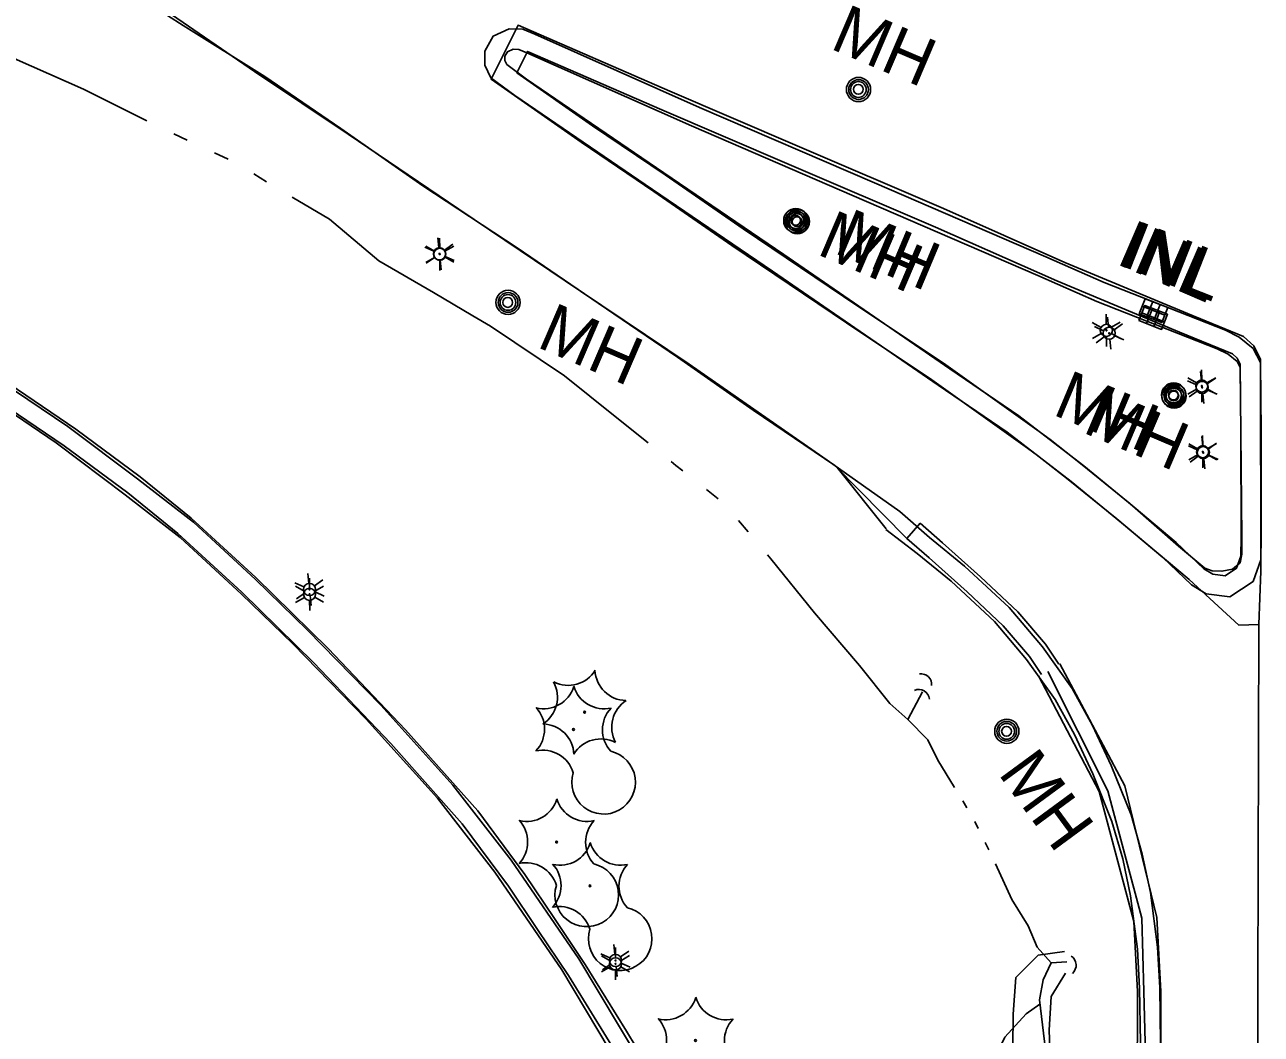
# Model space of a CAD drawing. Extents: x 588843 to 2552415, y 180129 to 269402.
# Drawn here: x 593696.8 to 593849.8, y 185434.7 to 185559.6 of the extents above; entities that cross this region are included whole.
import ezdxf

# ---------------------------------------------------------------- set-up
doc = ezdxf.new("R2010")
doc.units = 0
for name, color, linetype in [('Default', 7, 'Continuous'), ('E_DRN', 7, 'Continuous'), ('E_DRN_RipRap', 7, 'Continuous'), ('E_DRN_Text', 7, 'Continuous'), ('E_DWY', 7, 'Continuous'), ('E_LAND_Vegetation', 7, 'Continuous'), ('E_LTG', 7, 'Continuous'), ('E_RDWY', 7, 'Continuous'), ('E_RDWY_AsphConc', 7, 'Continuous'), ('E_RDWY_C_and_G', 7, 'Continuous'), ('E_RDWY_Gravel', 7, 'Continuous'), ('E_UTL_MH', 7, 'Continuous'), ('E_UTL_MH_Text', 7, 'Continuous'), ('E_WTR_P', 7, 'Continuous')]:
    doc.layers.add(name, color=color, linetype=linetype)

# ---------------------------------------------------------------- blocks, each defined once
blk = doc.blocks.new('LPOL')
at = {"layer": 'Default'}
for p, q in [((-0.75, 1.3), (-2, 3.46)), ((0.75, 1.3), (2, 3.46)), ((-4, 0), (-1.5, 0)), ((1.5, 0), (4, 0)), ((-2, -3.46), (-0.75, -1.3)), ((2, -3.46), (0.75, -1.3))]:
    blk.add_line(p, q, dxfattribs=at)
for radius in [1.5, 1.5, 1.5, 0.125]:
    blk.add_circle((0, 0), radius, dxfattribs=at)
blk = doc.blocks.new('MHO')
at = {"layer": 'Default'}
for centre, radius in [((0.08, -0.12), 3), ((0.08, -0.12), 2.43), ((0.07, -0.15), 1.94), ((0.02, -0.16), 1.21)]:
    blk.add_circle(centre, radius, dxfattribs=at)
blk = doc.blocks.new('INLO')
at = {"layer": 'E_DRN'}
for p, q in [((2, -4), (2, 0)), ((4, -4), (4, 0)), ((6, -2), (0, -2))]:
    blk.add_line(p, q, dxfattribs=at)
blk.add_lwpolyline([(0, -4), (6, -4), (6, 0), (0, 0), (0, -4)], close=True, dxfattribs=at)
blk = doc.blocks.new('INLT_25')
at = {"layer": 'E_DRN_Text'}
blk.add_text('INL', height=12, dxfattribs=at).set_placement((-11.03, -6))
blk = doc.blocks.new('MHT')
at = {"layer": 'E_UTL_MH_Text'}
blk.add_text('MH', height=12, dxfattribs=at).set_placement((-9.81, -6))
blk = doc.blocks.new('CTRE')
at = {"layer": 'Default'}
blk.add_circle((0, 0), 0.223, dxfattribs=at)
for centre, start, end in [((-11.97, 8.96), 280.2067, 5.9716), ((1.81, 14.92), 220.2113, 305.9762), ((13.83, 5.89), 160.2113, 245.9762), ((-13.83, -5.9), 340.2113, 65.9762), ((12.03, -9.04), 185.9272, 100.2511), ((-1.81, -14.93), 40.2113, 125.9762)]:
    blk.add_arc(centre, 7.87, start, end, dxfattribs=at)
blk = doc.blocks.new('CULV2')
at = {"layer": 'E_DRN'}
blk.add_arc((19.7, 14.8), 24.6, 216.8699, 323.1301, dxfattribs=at)
blk = doc.blocks.new('CULV2_4')
at = {"layer": 'E_DRN'}
blk.add_arc((64.6, 48.4), 80.7, 216.8699, 323.1301, dxfattribs=at)
blk = doc.blocks.new('INLO_3')
at = {"layer": 'E_DRN'}
for p, q in [((6.6, -13.1), (6.6, 0)), ((13.1, -13.1), (13.1, 0)), ((19.7, -6.6), (0, -6.6))]:
    blk.add_line(p, q, dxfattribs=at)
blk.add_lwpolyline([(0, -13.1), (19.7, -13.1), (19.7, 0), (0, 0)], close=True, dxfattribs=at)
blk = doc.blocks.new('INLT_46_2')
at = {"layer": 'E_DRN_Text'}
blk.add_text('INL', height=39.37, dxfattribs=at).set_placement((-36.2, -19.7))
blk = doc.blocks.new('MHO_3')
at = {"layer": 'E_UTL_MH'}
for centre, radius in [((0.3, -0.4), 9.84), ((0.3, -0.4), 7.98), ((0.2, -0.5), 6.35), ((0.1, -0.5), 3.97)]:
    blk.add_circle(centre, radius, dxfattribs=at)
blk = doc.blocks.new('MHT_3')
at = {"layer": 'E_UTL_MH_Text'}
blk.add_text('MH', height=39.37, dxfattribs=at).set_placement((-32.2, -19.7))
blk = doc.blocks.new('LPOL_4')
at = {"layer": 'E_LTG'}
for p, q in [((-2.5, 4.3), (-6.6, 11.4)), ((2.5, 4.3), (6.6, 11.4)), ((-13.1, 0), (-4.9, 0)), ((4.9, 0), (13.1, 0)), ((-6.6, -11.4), (-2.5, -4.3)), ((6.6, -11.4), (2.5, -4.3))]:
    blk.add_line(p, q, dxfattribs=at)
for radius in [4.92, 4.92, 4.92, 0.41]:
    blk.add_circle((0, 0), radius, dxfattribs=at)
blk = doc.blocks.new('CTRE_4')
at = {"layer": 'E_LAND_Vegetation'}
blk.add_circle((0, 0), 0.733, dxfattribs=at)
for centre, start, end in [((-39.3, 29.4), 280.2067, 5.9716), ((5.9, 49), 220.2113, 305.9762), ((45.4, 19.3), 160.2113, 245.9762), ((-45.4, -19.3), 340.2113, 65.9762), ((39.5, -29.6), 100.2511, 185.9272), ((-5.9, -49), 40.2113, 125.9762)]:
    blk.add_arc(centre, 25.8, start, end, dxfattribs=at)

msp = doc.modelspace()

# ---------------------------------------------------------------- linework, layer by layer
at = {"layer": 'E_DRN_RipRap'}
for points in [[(593810.07, 185425.52), (593809.33, 185428.74), (593810.53, 185430.66), (593814.48, 185431.66), (593816.3, 185432.01), (593819.05, 185433.09), (593819.11, 185437.18), (593819.4, 185441.71), (593822.2, 185444.49), (593825.46, 185444.95)], [(593810.07, 185425.52), (593811.24, 185421.21), (593814.68, 185422.47), (593817.29, 185423.81), (593820.4, 185424.46), (593822.45, 185425.42), (593822.41, 185428.28), (593823.69, 185430.63), (593823.53, 185435.2), (593823.8, 185439.37), (593825.56, 185442.27)]]:
    msp.add_lwpolyline(points, dxfattribs=at)
at = {"layer": 'E_DWY'}
for points in [[(593780.96, 185417.08), (593776.04, 185427.16), (593771.25, 185435.1), (593766.16, 185443.32), (593762.33, 185449.04), (593758.69, 185454.46), (593752.87, 185462.33), (593743.93, 185472.37), (593734.35, 185482.42), (593725.38, 185491.19), (593717.41, 185498.54), (593711.09, 185503.67), (593703.12, 185509.55), (593692.76, 185516.55), (593680.51, 185524.43), (593663.74, 185534.21), (593649.9, 185541.92), (593639.65, 185547.08), (593629.09, 185552.01), (593620.26, 185555.6), (593612.76, 185558.3), (593599, 185563.16), (593585.05, 185568.18), (593571.3, 185573.05)], [(593778.71, 185415.98), (593773.84, 185425.96), (593769.11, 185433.8), (593764.06, 185441.97), (593760.26, 185447.65), (593756.65, 185453.02), (593750.93, 185460.75), (593742.09, 185470.68), (593732.57, 185480.67), (593723.66, 185489.38), (593715.77, 185496.65), (593709.56, 185501.69), (593701.67, 185507.5), (593691.39, 185514.46), (593679.21, 185522.29), (593662.5, 185532.04), (593648.73, 185539.71), (593638.56, 185544.83), (593628.09, 185549.71), (593619.36, 185553.26), (593611.92, 185555.94), (593598.16, 185560.81), (593584.21, 185565.83), (593570.46, 185570.69)], [(593693.91, 185515.46), (593702.15, 185509.9), (593710.77, 185503.41), (593717.67, 185498.06), (593725.36, 185490.97), (593731.78, 185484.71), (593740.87, 185475.4), (593749.79, 185465.51), (593757, 185456.25), (593765.37, 185444.04), (593772.78, 185431.62), (593777.34, 185424.31), (593780.1, 185419.13), (593781.51, 185415.53)], [(593692.53, 185513.38), (593700.69, 185507.86), (593709.25, 185501.42), (593716.05, 185496.15), (593723.64, 185489.15), (593730.01, 185482.94), (593739.05, 185473.69), (593747.87, 185463.9), (593754.98, 185454.77), (593763.26, 185442.69), (593770.65, 185430.31), (593775.18, 185423.06), (593777.82, 185418.09), (593779.18, 185414.62)]]:
    msp.add_lwpolyline(points, dxfattribs=at)
at = {"layer": 'E_RDWY'}
for points in [[(593805.06, 185499.36), (593796.08, 185505.71), (593778.99, 185517.59), (593765.58, 185526.62), (593750.52, 185536.77), (593736.83, 185546.06), (593725.23, 185553.81), (593714.32, 185561.29), (593702.05, 185569.53), (593690.43, 185577.12), (593681.49, 185583.28), (593656.92, 185594.04), (593626.9, 185606.88), (593604.28, 185616.72), (593578.06, 185627.87), (593554.17, 185638.2), (593528.97, 185649.12), (593509.99, 185657.21), (593506.4, 185658.17), (593479.1, 185664.49), (593455.91, 185669.88), (593438.41, 185673.77)], [(593805.94, 185496.05), (593797.03, 185505.05), (593786.93, 185511.9), (593777.58, 185518.45), (593767.74, 185525.16), (593757.74, 185531.98), (593746.04, 185539.64), (593735.92, 185546.77), (593726.52, 185553.17), (593716.39, 185559.48), (593706.73, 185565.73), (593698.01, 185571.94), (593688.62, 185578.29)]]:
    msp.add_lwpolyline(points, dxfattribs=at)
at = {"layer": 'E_RDWY_AsphConc'}
msp.add_lwpolyline([(593849.48, 185485.4), (593849.34, 185440.62), (593849.28, 185400.8)], dxfattribs=at)
at = {"layer": 'E_RDWY_C_and_G'}
msp.add_line((593807.59, 185497.93), (593805.94, 185496.05), dxfattribs=at)
for points in [[(593840.87, 185490.98), (593831.91, 185498.45), (593825.88, 185503.34), (593822.11, 185506.29), (593820.85, 185507.22), (593809.04, 185515.67), (593798.47, 185522.71), (593784.28, 185532.29), (593774.63, 185538.95), (593765.63, 185545.04), (593754.5, 185552.84), (593757.85, 185559.52), (593776.61, 185551.35), (593792.06, 185544.72), (593810.49, 185536.84), (593825.47, 185530.18), (593840.64, 185523.88), (593847.6, 185521.02), (593848.86, 185519.88), (593849.67, 185518.16), (593849.71, 185491.99)], [(593836.91, 185426.06), (593837.33, 185433.61), (593837.23, 185440.48), (593836.96, 185445.47), (593836.09, 185452.23), (593835.07, 185457), (593833.67, 185461.86), (593831.22, 185467.94), (593828.9, 185472.91), (593826.41, 185477.46), (593822.71, 185482.61), (593818.59, 185487.51), (593813.05, 185492.63), (593808.75, 185496.15), (593805.06, 185499.36)], [(593834.48, 185426.2), (593834.83, 185433.65), (593834.73, 185440.39), (593834.47, 185445.24), (593833.62, 185451.81), (593832.65, 185456.39), (593831.3, 185461.04), (593828.93, 185466.94), (593826.67, 185471.78), (593824.29, 185476.13), (593820.74, 185481.08), (593816.77, 185485.78), (593811.41, 185490.74), (593807.2, 185494.19), (593803.33, 185497.15)], [(593824.76, 185480.47), (593823.09, 185482.94), (593819.67, 185486.95), (593815.07, 185491.28), (593810.34, 185495.51), (593807.59, 185497.93)], [(593822.59, 185479.21), (593821.1, 185481.43), (593817.86, 185485.22), (593813.38, 185489.44), (593808.68, 185493.64), (593805.94, 185496.05)], [(593849.71, 185491.99), (593849.48, 185485.4), (593847.02, 185485.33), (593840.87, 185490.98)], [(593824.87, 185480.54), (593832.89, 185465.43), (593836.87, 185449.16), (593837.34, 185440.01), (593837.35, 185427.33), (593835.58, 185427.38), (593834.42, 185427.43)], [(593822.22, 185479.05), (593829.72, 185464.73), (593834.01, 185448.67), (593834.49, 185440), (593834.42, 185427.43)], [(593823.38, 185479.56), (593830.82, 185464.83), (593834.99, 185449.07), (593835.26, 185440.01), (593835.58, 185427.38)]]:
    msp.add_lwpolyline(points, dxfattribs=at)
for points in [[(593823.13, 185530.86), (593801.95, 185540.01), (593780.3, 185549.35), (593759.93, 185558.41), (593758.45, 185559.02), (593756.74, 185559.07), (593754.76, 185558.19), (593753.72, 185556.33), (593753.71, 185554.58), (593754.49, 185553.02), (593757.44, 185550.83), (593774.46, 185539.2), (593789.31, 185529.1), (593809.83, 185514.98), (593818.33, 185509.18), (593826.27, 185503.07), (593832.48, 185497.96), (593837.6, 185493.68), (593841.16, 185490.31), (593842.96, 185489.2), (593845.89, 185488.81), (593848.8, 185490.73), (593849.74, 185493.38), (593849.78, 185496.19), (593849.77, 185509.19), (593849.67, 185517.79), (593848.78, 185519.53), (593847.06, 185520.94), (593845.34, 185521.79), (593830.36, 185527.7)], [(593822.14, 185528.57), (593800.96, 185537.71), (593779.3, 185547.06), (593758.94, 185556.11), (593757.92, 185556.53), (593757.23, 185556.56), (593756.53, 185556.25), (593756.22, 185555.68), (593756.21, 185555.16), (593756.46, 185554.67), (593758.89, 185552.86), (593775.87, 185541.27), (593790.72, 185531.16), (593811.24, 185517.04), (593819.79, 185511.2), (593827.83, 185505.02), (593834.08, 185499.89), (593839.26, 185495.55), (593842.69, 185492.3), (593843.81, 185491.61), (593845.3, 185491.41), (593846.72, 185492.35), (593847.25, 185493.83), (593847.28, 185496.21), (593847.27, 185509.17), (593847.18, 185517.18), (593846.8, 185517.92), (593845.7, 185518.82), (593844.33, 185519.5), (593829.44, 185525.37)], [(593822.3, 185509.25), (593810.46, 185517.73), (593799.86, 185524.79), (593785.69, 185534.35), (593776.04, 185541.01), (593767.04, 185547.1), (593757.7, 185553.65), (593759.02, 185556.28), (593775.62, 185549.05), (593791.07, 185542.43), (593809.49, 185534.55), (593824.48, 185527.89), (593839.68, 185521.57), (593846.24, 185518.88), (593846.81, 185518.36), (593847.18, 185517.59), (593847.38, 185496.2), (593847.38, 185494.1), (593847.18, 185493.04), (593846.23, 185492.24), (593844.91, 185491.99), (593843.69, 185492.02), (593842.81, 185492.36), (593839.55, 185495.07), (593833.52, 185500.36), (593827.44, 185505.3), (593823.65, 185508.26), (593822.3, 185509.25)]]:
    msp.add_lwpolyline(points, close=True, dxfattribs=at)
at = {"layer": 'E_RDWY_Gravel'}
msp.add_lwpolyline([(593803.39, 185497.23), (593797.33, 185504.83)], dxfattribs=at)
at = {"layer": 'E_WTR_P'}
for points in [[(593711.91, 185547.68), (593704.08, 185551.61), (593697.65, 185554.48), (593692.94, 185556.53), (593687.54, 185558.84)], [(593716.92, 185545.31), (593715.24, 185546.08)], [(593721.96, 185542.97), (593720.28, 185543.75)], [(593726.73, 185540.16), (593725.16, 185541.14)], [(593752.24, 185523.58), (593747.38, 185526.46), (593740.61, 185530.4), (593734.5, 185535.53), (593729.89, 185538.24)], [(593773.92, 185507.86), (593769.84, 185511.14), (593763.59, 185516.15), (593754.44, 185522.28), (593752.24, 185523.58)], [(593778.24, 185504.39), (593777.37, 185505.08), (593776.8, 185505.54)], [(593782.6, 185500.95), (593781.15, 185502.1)], [(593786.31, 185496.86), (593785.12, 185498.27)], [(593806.06, 185473.64), (593803.84, 185475.64), (593800.1, 185480.33), (593794.5, 185486.84), (593789.11, 185493.53), (593788.69, 185494.02)], [(593811.84, 185465.23), (593809.79, 185468.6), (593808.54, 185471.12), (593806.06, 185473.64), (593807.88, 185477.05)], [(593813.35, 185462.72), (593812.85, 185463.56)], [(593814.77, 185460.16), (593814.34, 185461.03)], [(593816.06, 185457.53), (593815.63, 185458.41)], [(593823.8, 185443.55), (593822.07, 185445.48), (593820.95, 185448.12), (593818.94, 185451.37), (593816.92, 185455.78)], [(593825.72, 185443.65), (593823.8, 185443.55), (593822.81, 185441.44), (593822.34, 185438.97), (593822.86, 185434.82), (593824.51, 185421.49), (593824.3, 185416.03)], [(593822.41, 185438.43), (593820.68, 185437.23), (593818.04, 185434.33), (593815.85, 185429.86), (593814.74, 185427.47), (593813.4, 185426.59), (593811.52, 185426.41)]]:
    msp.add_lwpolyline(points, dxfattribs=at)

# ---------------------------------------------------------------- block references
at = {"layer": 'E_DRN'}
for name, p, xscale, yscale, rotation in [('INLO_3', (593835.42, 185525.7), 0.1524003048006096, 0.15240030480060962, -21.510469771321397), ('INLO', (593835.39, 185524.87), 0.5, 0.5, -21.59950009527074), ('CULV2', (593809, 185477.83), 0.05265256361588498, 0.05265256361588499, 135.87873705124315), ('CULV2_4', (593808.75, 185476.17), 0.016669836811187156, 0.016669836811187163, 150.0782391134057), ('CULV2_4', (593826.42, 185442.24), 0.01661932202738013, 0.016619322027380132, 94.13001763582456)]:
    msp.add_blockref(name, p, dxfattribs=dict(at, xscale=xscale, yscale=yscale, rotation=rotation))
at = {"layer": 'E_DRN_Text'}
for name, p, xscale, yscale, rotation in [('INLT_25', (593837.89, 185530.65), 0.49999999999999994, 0.5000000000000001, -23.33669759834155), ('INLT_46_2', (593838.45, 185530.62), 0.1524003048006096, 0.15240030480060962, -21.510469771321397)]:
    msp.add_blockref(name, p, dxfattribs=dict(at, xscale=xscale, yscale=yscale, rotation=rotation))
at = {"layer": 'E_LAND_Vegetation'}
for name, p, xscale, yscale, rotation in [('CTRE_4', (593766.07, 185474.55), 0.1524003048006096, 0.1524003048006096, -97.36026881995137), ('CTRE', (593764.7, 185472.41), 0.49999999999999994, 0.5000000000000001, -23.368950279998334), ('CTRE', (593762.61, 185458.48), 0.49999999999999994, 0.5000000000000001, -23.368950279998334), ('CTRE', (593766.74, 185453.06), 0.49999999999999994, 0.5000000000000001, -23.368950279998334), ('CTRE', (593779.79, 185433.94), 0.49999999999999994, 0.5000000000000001, -23.368950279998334)]:
    msp.add_blockref(name, p, dxfattribs=dict(at, xscale=xscale, yscale=yscale, rotation=rotation))
at = {"layer": 'E_LTG'}
for name, p, xscale, yscale, rotation in [('LPOL_4', (593748.12, 185531.25), 0.1524003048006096, 0.15240030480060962, -84.36014555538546), ('LPOL', (593748.15, 185531.19), 0.5000000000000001, 0.5, -89.67337617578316), ('LPOL', (593830.62, 185521.78), 0.5000000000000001, 0.5, -89.67337617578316), ('LPOL_4', (593830.97, 185521.42), 0.1524003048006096, 0.15240030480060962, -84.36014555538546), ('LPOL_4', (593842.48, 185514.71), 0.1524003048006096, 0.15240030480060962, -84.36014555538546), ('LPOL', (593842.42, 185514.9), 0.5000000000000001, 0.5, -89.67337617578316), ('LPOL_4', (593842.61, 185506.65), 0.1524003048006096, 0.15240030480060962, -84.36014555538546), ('LPOL', (593842.54, 185506.77), 0.5000000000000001, 0.5, -89.67337617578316), ('LPOL_4', (593732.04, 185489.73), 0.1524003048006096, 0.15240030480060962, -84.36014555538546), ('LPOL', (593732.05, 185489.13), 0.5000000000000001, 0.5, -89.67337617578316), ('LPOL_4', (593769.9, 185443.83), 0.1524003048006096, 0.15240030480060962, -84.36014555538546), ('LPOL', (593769.9, 185443.42), 0.5000000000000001, 0.5, -89.67337617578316)]:
    msp.add_blockref(name, p, dxfattribs=dict(at, xscale=xscale, yscale=yscale, rotation=rotation))
at = {"layer": 'E_UTL_MH'}
for name, p, xscale, yscale, rotation in [('MHO', (593800.02, 185551.61), 0.4999999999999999, 0.5, -89.99427028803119), ('MHO_3', (593792.36, 185535.31), 0.1524003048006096, 0.15240030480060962, -22.76434502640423), ('MHO', (593792.26, 185535.4), 0.4999999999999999, 0.5, -89.99427028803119), ('MHO', (593756.59, 185525.31), 0.49999999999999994, 0.5000000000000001, -23.368950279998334), ('MHO', (593838.94, 185513.86), 0.49999999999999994, 0.5000000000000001, -23.33669759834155), ('MHO_3', (593838.97, 185513.73), 0.1524003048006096, 0.15240030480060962, -17.799226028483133), ('MHO', (593818.29, 185472.26), 0.49999999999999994, 0.5000000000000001, -23.368950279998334)]:
    msp.add_blockref(name, p, dxfattribs=dict(at, xscale=xscale, yscale=yscale, rotation=rotation))
at = {"layer": 'E_UTL_MH_Text'}
for name, p, xscale, yscale, rotation in [('MHT', (593801.97, 185557.54), 0.5000000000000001, 0.4999999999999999, -23.108396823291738), ('MHT', (593800.33, 185532.09), 0.5000000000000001, 0.4999999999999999, -23.108396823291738), ('MHT_3', (593802.45, 185532.29), 0.1524003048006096, 0.15240030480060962, -22.76434502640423), ('MHT', (593765.68, 185520.6), 0.49999999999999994, 0.5000000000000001, -23.368950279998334), ('MHT_3', (593829.5, 185512.29), 0.1524003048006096, 0.15240030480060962, -22.76434502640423), ('MHT', (593833.21, 185510.05), 0.5000000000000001, 0.4999999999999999, -23.108396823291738), ('MHT', (593822.46, 185464.8), 0.4999999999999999, 0.4999999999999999, -53.67881553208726)]:
    msp.add_blockref(name, p, dxfattribs=dict(at, xscale=xscale, yscale=yscale, rotation=rotation))

doc.saveas('drawing.dxf')
